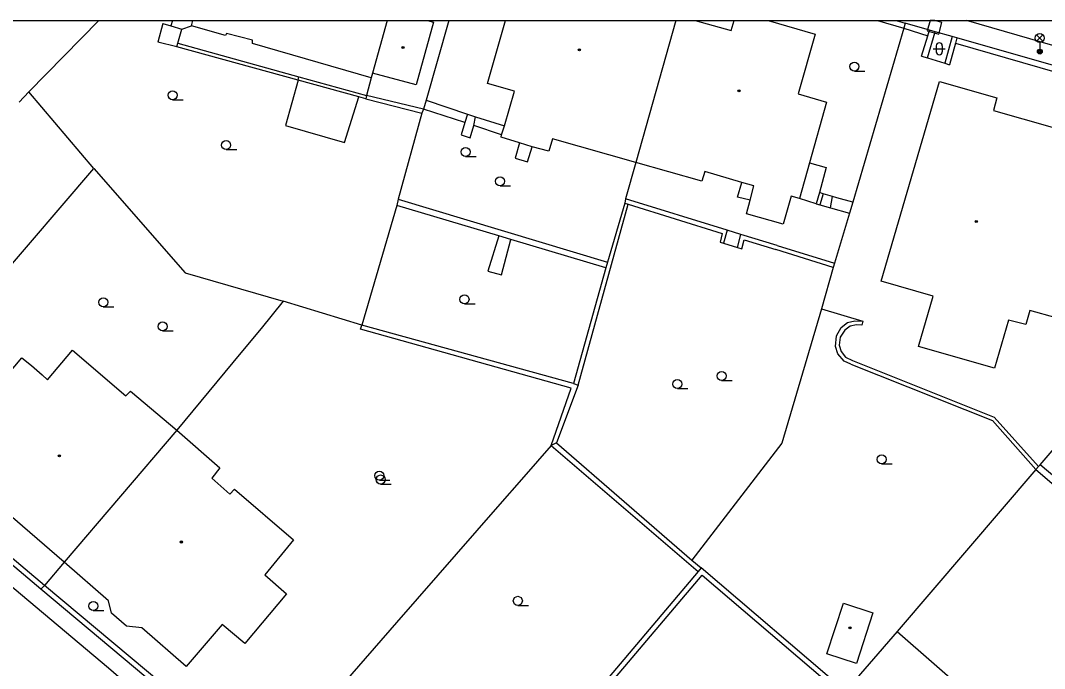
# Model space of a CAD drawing. Extents: x -600309 to -598967, y -1161267 to -1160292.
# Drawn here: x -599601 to -599515.9, y -1160346.1 to -1160292.3 of the extents above; entities that cross this region are included whole.
import ezdxf

# ---------------------------------------------------------------- set-up
doc = ezdxf.new("R2010")
doc.units = 0
for name, color, linetype in [('Level 10', 7, 'Continuous'), ('Level 11', 7, 'Continuous'), ('Level 33', 7, 'Continuous'), ('Level 36', 7, 'Continuous'), ('Level 39', 7, 'Continuous'), ('Level 5', 7, 'Continuous'), ('Level 51', 7, 'Continuous'), ('Level 52', 7, 'Continuous'), ('Level 7', 7, 'Continuous'), ('Level 8', 7, 'Continuous'), ('Vrstva 26', 7, 'Continuous'), ('Vrstva 63', 7, 'Continuous')]:
    doc.layers.add(name, color=color, linetype=linetype)

msp = doc.modelspace()

# ---------------------------------------------------------------- linework, layer by layer
at = {"layer": 'Level 10'}
msp.add_line((-599504.88, -1160297.45), (-599522.4337, -1160292.3474), dxfattribs=at)
msp.add_lwpolyline([(-599618.2199, -1160325.36), (-599605.71, -1160335.98), (-599593.6599, -1160346.07), (-599586.6, -1160352.17), (-599521.57, -1160406.95)], dxfattribs=at)
at = {"layer": 'Level 11'}
msp.add_line((-599588.3645, -1160292.3474), (-599588.5, -1160292.8), dxfattribs=at)
for points in [[(-599526.1599, -1160295.31), (-599525.64, -1160293.61)], [(-599525.67, -1160295.46), (-599525.02, -1160293.28)], [(-599523.62, -1160293.68), (-599524.23, -1160295.9)], [(-599523.35, -1160294.2199), (-599523.85, -1160296.02)], [(-599526.16, -1160295.31), (-599525.67, -1160295.46), (-599524.23, -1160295.9), (-599523.85, -1160296.02)], [(-599577.93, -1160297.3), (-599578.98, -1160301.06), (-599574.06, -1160302.47), (-599572.88, -1160298.69)], [(-599577.93, -1160297.3), (-599577.86, -1160297.03)], [(-599535.46, -1160304.17), (-599534.09, -1160304.55)], [(-599534.09, -1160304.55), (-599534.64, -1160306.63)], [(-599540.38, -1160307.26), (-599541.44, -1160307), (-599541.08, -1160305.78)], [(-599534.64, -1160306.63), (-599534.9, -1160307.55)], [(-599534.34, -1160306.73), (-599534.64, -1160306.63)], [(-599534.34, -1160306.73), (-599534.6, -1160307.64)], [(-599533.56, -1160306.95), (-599534.34, -1160306.73)], [(-599534.9, -1160307.55), (-599536.3, -1160307.11)], [(-599534.9, -1160307.55), (-599534.6, -1160307.64), (-599533.73, -1160307.89), (-599532.14, -1160308.35)], [(-599533.73, -1160307.89), (-599533.56, -1160306.95)], [(-599531.87, -1160307.42), (-599533.18, -1160307.07), (-599533.56, -1160306.95)]]:
    msp.add_lwpolyline(points, dxfattribs=at)
at = {"layer": 'Level 33'}
for p, q in [((-599516.605, -1160294.07), (-599516.075, -1160293.54)), ((-599516.605, -1160293.54), (-599516.075, -1160294.07)), ((-599516.34, -1160294.18), (-599516.34, -1160294.93))]:
    msp.add_line(p, q, dxfattribs=at)
for centre, radius in [((-599516.34, -1160293.805), 0.375), ((-599516.34, -1160294.93), 0.2), ((-599516.34, -1160294.93), 0.1445), ((-599516.34, -1160294.93), 0.0876)]:
    msp.add_circle(centre, radius, dxfattribs=at)
at = {"layer": 'Level 36'}
for p, q in [((-599525.186, -1160294.696), (-599524.186, -1160294.696)), ((-599524.936, -1160294.446), (-599524.936, -1160294.946)), ((-599524.436, -1160294.446), (-599524.436, -1160294.946)), ((-599531.73, -1160296.545), (-599530.855, -1160296.545)), ((-599588.35, -1160298.925), (-599587.475, -1160298.925)), ((-599583.9, -1160303.065), (-599583.025, -1160303.065)), ((-599564.02, -1160303.635), (-599563.145, -1160303.635)), ((-599561.1599, -1160306.065), (-599560.2849, -1160306.065)), ((-599594.1, -1160316.105), (-599593.225, -1160316.105)), ((-599564.11, -1160315.865), (-599563.235, -1160315.865)), ((-599589.18, -1160318.115), (-599588.305, -1160318.115)), ((-599546.43, -1160322.895), (-599545.555, -1160322.895)), ((-599542.76, -1160322.225), (-599541.885, -1160322.225)), ((-599529.4699, -1160329.145), (-599528.5949, -1160329.145)), ((-599571.18, -1160330.495), (-599570.305, -1160330.495)), ((-599571.07, -1160330.815), (-599570.195, -1160330.815)), ((-599594.93, -1160341.315), (-599594.055, -1160341.315)), ((-599559.68, -1160340.885), (-599558.805, -1160340.885))]:
    msp.add_line(p, q, dxfattribs=at)
for centre in [(-599531.7301, -1160296.1699), (-599588.3501, -1160298.5499), (-599583.9001, -1160302.6899), (-599564.0201, -1160303.2599), (-599561.16, -1160305.6899), (-599564.1101, -1160315.4899), (-599594.1001, -1160315.7299), (-599589.1801, -1160317.7399), (-599542.7601, -1160321.8499), (-599546.4301, -1160322.5199), (-599529.47, -1160328.7699), (-599571.1801, -1160330.1199), (-599571.0701, -1160330.4399), (-599594.9301, -1160340.9399), (-599559.6801, -1160340.5099)]:
    msp.add_circle(centre, 0.375, dxfattribs=at)
for centre, start, end in [((-599524.6857, -1160294.4463), 0, 180), ((-599524.6857, -1160294.9463), 180, 0)]:
    msp.add_arc(centre, 0.25, start, end, dxfattribs=at)
at = {"layer": 'Level 39'}
for centre, radius in [((-599569.21, -1160294.59), 0.09), ((-599569.21, -1160294.59), 0.0398), ((-599554.57, -1160294.78), 0.09), ((-599554.57, -1160294.78), 0.0398), ((-599541.32, -1160298.18), 0.09), ((-599541.32, -1160298.18), 0.0398), ((-599521.61, -1160309.03), 0.09), ((-599521.61, -1160309.03), 0.0398), ((-599597.75, -1160328.48), 0.09), ((-599597.75, -1160328.48), 0.0398), ((-599587.62, -1160335.63), 0.09), ((-599587.62, -1160335.63), 0.0398), ((-599532.1, -1160342.75), 0.09), ((-599532.1, -1160342.75), 0.0398)]:
    msp.add_circle(centre, radius, dxfattribs=at)
at = {"layer": 'Level 5'}
for p, q in [((-599586.79, -1160292.78), (-599586.6604, -1160292.3474)), ((-599570.5186, -1160292.3474), (-599571.76, -1160296.73)), ((-599567.1905, -1160292.3474), (-599566.69, -1160292.49)), ((-599562.21, -1160297.57), (-599560.7133, -1160292.3474)), ((-599546.5579, -1160292.3474), (-599549.89, -1160304.14)), ((-599544.9626, -1160292.3474), (-599541.98, -1160293.19)), ((-599541.98, -1160293.19), (-599541.7272, -1160292.3474)), ((-599538.905, -1160292.3474), (-599534.99, -1160293.49))]:
    msp.add_line(p, q, dxfattribs=at)
for points in [[(-599583.96, -1160293.59), (-599586.79, -1160292.78)], [(-599566.69, -1160292.49), (-599568.13, -1160297.7)], [(-599583.86, -1160293.42), (-599583.96, -1160293.59)], [(-599581.7199, -1160293.9699), (-599583.86, -1160293.42)], [(-599581.7199, -1160294.26), (-599581.7199, -1160293.9699)], [(-599534.99, -1160293.49), (-599536.39, -1160298.43)], [(-599571.87, -1160297.11), (-599581.7199, -1160294.26)], [(-599571.76, -1160296.73), (-599571.87, -1160297.11)], [(-599568.13, -1160297.7), (-599571.76, -1160296.73)], [(-599529.52, -1160313.98), (-599524.6599, -1160297.42)], [(-599524.6599, -1160297.42), (-599519.92, -1160298.77)], [(-599559.95, -1160298.2), (-599562.21, -1160297.57)], [(-599560.8, -1160301.1), (-599559.95, -1160298.2)], [(-599536.39, -1160298.43), (-599534.04, -1160299.13)], [(-599534.04, -1160299.13), (-599535.46, -1160304.17)], [(-599519.92, -1160298.77), (-599520.19, -1160299.83)], [(-599520.19, -1160299.83), (-599512.88, -1160301.9)], [(-599561.03, -1160301.83), (-599560.8, -1160301.1)], [(-599561.07, -1160302.03), (-599561.03, -1160301.83)], [(-599559.53, -1160302.51), (-599561.07, -1160302.03)], [(-599558.49, -1160302.82), (-599559.53, -1160302.51)], [(-599556.8, -1160302.1599), (-599557.1, -1160303.2)], [(-599549.89, -1160304.14), (-599556.8, -1160302.1599)], [(-599557.1, -1160303.2), (-599558.49, -1160302.82)], [(-599544.39, -1160305.68), (-599549.89, -1160304.14)], [(-599535.46, -1160304.17), (-599536.3, -1160307.11)], [(-599544.15, -1160304.87), (-599544.39, -1160305.68)], [(-599541.08, -1160305.78), (-599544.15, -1160304.87)], [(-599540.09, -1160306.07), (-599541.08, -1160305.78)], [(-599540.38, -1160307.26), (-599540.09, -1160306.07)], [(-599540.68, -1160308.39), (-599540.38, -1160307.26)], [(-599536.98, -1160306.93), (-599537.64, -1160309.25)], [(-599536.3, -1160307.11), (-599536.98, -1160306.93)], [(-599537.64, -1160309.25), (-599540.68, -1160308.39)], [(-599525.2, -1160315.2199), (-599529.52, -1160313.98)], [(-599526.4, -1160319.39), (-599525.2, -1160315.2199)], [(-599517.1599, -1160316.4099), (-599517.5, -1160317.57)], [(-599514.99, -1160317.01), (-599517.1599, -1160316.4099)], [(-599518.94, -1160317.21), (-599520.11, -1160321.19)], [(-599517.5, -1160317.57), (-599518.94, -1160317.21)], [(-599520.11, -1160321.19), (-599526.4, -1160319.39)], [(-599604.1, -1160324.15), (-599600.87, -1160320.34)], [(-599600.87, -1160320.34), (-599600.05, -1160320.99)], [(-599598.73, -1160322.1599), (-599596.67, -1160319.7199)], [(-599596.67, -1160319.7199), (-599592.2199, -1160323.49)], [(-599600.05, -1160320.99), (-599599.19, -1160321.75)], [(-599599.19, -1160321.75), (-599598.73, -1160322.1599)], [(-599592.2199, -1160323.49), (-599591.84, -1160323.1)], [(-599591.84, -1160323.1), (-599588, -1160326.34)], [(-599588, -1160326.34), (-599597.35, -1160337.3)], [(-599588, -1160326.34), (-599584.43, -1160329.4699)], [(-599584.43, -1160329.4699), (-599585.1, -1160330.32)], [(-599585.1, -1160330.32), (-599583.59, -1160331.6599)], [(-599597.35, -1160337.3), (-599604.7, -1160330.9699)], [(-599583.59, -1160331.6599), (-599583.2199, -1160331.24)], [(-599583.2199, -1160331.24), (-599578.32, -1160335.46)], [(-599578.32, -1160335.46), (-599580.69, -1160338.36)], [(-599593.68, -1160340.51), (-599597.35, -1160337.3)], [(-599580.69, -1160338.36), (-599578.9, -1160339.94)], [(-599578.9, -1160339.94), (-599582.36, -1160344.04)], [(-599593.43, -1160341.52), (-599593.68, -1160340.51)], [(-599592.18, -1160342.6), (-599593.43, -1160341.52)], [(-599584.2199, -1160342.46), (-599587.21, -1160345.95)], [(-599582.36, -1160344.04), (-599584.2199, -1160342.46)], [(-599590.9099, -1160342.75), (-599592.18, -1160342.6)], [(-599587.21, -1160345.95), (-599590.9099, -1160342.75)]]:
    msp.add_lwpolyline(points, dxfattribs=at)
at = {"layer": 'Level 51'}
msp.add_line((-599600.28, -1160298.26), (-599594.4778, -1160292.3474), dxfattribs=at)
for points in [[(-599589.1599, -1160292.61), (-599589.56, -1160294.1599)], [(-599589.1599, -1160292.61), (-599588.5, -1160292.8), (-599587.59, -1160293.07)], [(-599587.9099, -1160294.24), (-599587.59, -1160293.07)], [(-599587.59, -1160293.07), (-599586.79, -1160292.78)], [(-599587.99, -1160294.54), (-599589.56, -1160294.1599)], [(-599587.99, -1160294.54), (-599587.9099, -1160294.24)], [(-599572.29, -1160298.85), (-599572.88, -1160298.69), (-599577.93, -1160297.3), (-599587.99, -1160294.54)], [(-599587.91, -1160294.24), (-599577.86, -1160297.03), (-599572.25, -1160298.58)], [(-599571.87, -1160297.11), (-599572.25, -1160298.58)], [(-599601.08, -1160299.13), (-599600.28, -1160298.26)], [(-599594.89, -1160304.62), (-599600.28, -1160298.26)], [(-599572.25, -1160298.58), (-599572.29, -1160298.85)], [(-599572.29, -1160298.85), (-599567.64, -1160300.05)], [(-599567.51, -1160299.71), (-599572.25, -1160298.58)], [(-599567.3, -1160298.95), (-599567.51, -1160299.71)], [(-599567.3, -1160298.95), (-599563.86, -1160300.12)], [(-599567.51, -1160299.71), (-599567.64, -1160300.05)], [(-599564.09, -1160300.81), (-599567.51, -1160299.71)], [(-599567.64, -1160300.05), (-599569.63, -1160307.17)], [(-599564.09, -1160300.81), (-599564.39, -1160301.85)], [(-599563.86, -1160300.12), (-599564.09, -1160300.81)], [(-599563.86, -1160300.12), (-599563.19, -1160300.33)], [(-599563.34, -1160301.07), (-599563.19, -1160300.33)], [(-599563.19, -1160300.33), (-599560.8, -1160301.1)], [(-599563.65, -1160302.09), (-599563.34, -1160301.07)], [(-599561.03, -1160301.83), (-599563.34, -1160301.07)], [(-599564.39, -1160301.85), (-599563.65, -1160302.09)], [(-599559.53, -1160302.51), (-599559.89, -1160303.78)], [(-599558.87, -1160304.09), (-599558.49, -1160302.82)], [(-599559.89, -1160303.78), (-599558.87, -1160304.09)], [(-599549.89, -1160304.14), (-599550.73, -1160307.14)], [(-599602.96, -1160314.04), (-599594.89, -1160304.62)], [(-599594.89, -1160304.62), (-599587.29, -1160313.29)], [(-599569.63, -1160307.17), (-599569.74, -1160307.69)], [(-599569.63, -1160307.17), (-599552.23, -1160312.39)], [(-599554.68, -1160322.61), (-599550.52, -1160307.6)], [(-599550.8, -1160307.5), (-599552.23, -1160312.39)], [(-599550.73, -1160307.14), (-599550.8, -1160307.5)], [(-599550.8, -1160307.5), (-599550.52, -1160307.6)], [(-599542.31, -1160309.75), (-599550.73, -1160307.14)], [(-599550.52, -1160307.6), (-599542.71, -1160310.02)], [(-599569.74, -1160307.69), (-599572.64, -1160317.62)], [(-599561.27, -1160310.2199), (-599569.74, -1160307.69)], [(-599532.14, -1160308.35), (-599533.38, -1160312.5)], [(-599542.71, -1160310.02), (-599542.89, -1160310.73)], [(-599542.31, -1160309.75), (-599542.61, -1160310.83)], [(-599541.17, -1160310.11), (-599542.31, -1160309.75)], [(-599541.45, -1160311.19), (-599541.17, -1160310.11)], [(-599538.15, -1160311.01), (-599541.17, -1160310.11)], [(-599561.27, -1160310.2199), (-599562.1599, -1160313.14)], [(-599560.27, -1160310.53), (-599561.27, -1160310.2199)], [(-599561.05, -1160313.45), (-599560.27, -1160310.53)], [(-599552.36, -1160312.88), (-599560.27, -1160310.53)], [(-599542.89, -1160310.73), (-599542.61, -1160310.83)], [(-599542.61, -1160310.83), (-599541.45, -1160311.19)], [(-599541.08, -1160311.31), (-599540.88, -1160310.55)], [(-599540.88, -1160310.55), (-599538.27, -1160311.36)], [(-599538.15, -1160311.01), (-599533.38, -1160312.5)], [(-599541.45, -1160311.19), (-599541.08, -1160311.31)], [(-599533.49, -1160312.85), (-599538.27, -1160311.36)], [(-599552.23, -1160312.39), (-599552.36, -1160312.88)], [(-599533.38, -1160312.5), (-599533.49, -1160312.85)], [(-599587.29, -1160313.29), (-599579.1599, -1160315.65)], [(-599562.1599, -1160313.14), (-599561.05, -1160313.45)], [(-599552.36, -1160312.88), (-599555.07, -1160322.46)], [(-599533.49, -1160312.85), (-599534.4699, -1160316.29)], [(-599579.1599, -1160315.65), (-599581, -1160317.92)], [(-599572.64, -1160317.62), (-599579.1599, -1160315.65)], [(-599534.4699, -1160316.29), (-599537.77, -1160327.42)], [(-599534.4699, -1160316.29), (-599531.02, -1160317.29)], [(-599572.74, -1160317.96), (-599572.64, -1160317.62)], [(-599555.07, -1160322.46), (-599572.64, -1160317.62)], [(-599533.23, -1160318.51), (-599532.82, -1160317.82)], [(-599532.82, -1160317.82), (-599532.3, -1160317.42)], [(-599532.09, -1160317.7199), (-599532.54, -1160318.04)], [(-599532.3, -1160317.42), (-599531.71, -1160317.26)], [(-599531.55, -1160317.6), (-599532.09, -1160317.7199)], [(-599531.71, -1160317.26), (-599531.02, -1160317.29)], [(-599531.11, -1160317.64), (-599531.55, -1160317.6)], [(-599531.02, -1160317.29), (-599531.11, -1160317.64)], [(-599581, -1160317.92), (-599582.68, -1160319.93)], [(-599555.26, -1160322.85), (-599572.74, -1160317.96)], [(-599533.31, -1160319.39), (-599533.23, -1160318.51)], [(-599532.9099, -1160318.64), (-599532.99, -1160319.3)], [(-599532.54, -1160318.04), (-599532.9099, -1160318.64)], [(-599533.1, -1160320.02), (-599533.31, -1160319.39)], [(-599532.99, -1160319.3), (-599532.83, -1160319.82)], [(-599582.68, -1160319.93), (-599588, -1160326.34)], [(-599532.59, -1160320.61), (-599533.1, -1160320.02)], [(-599532.83, -1160319.82), (-599532.46, -1160320.28)], [(-599532.46, -1160320.28), (-599531.88, -1160320.57)], [(-599532.03, -1160320.88), (-599532.59, -1160320.61)], [(-599532.03, -1160320.88), (-599520.28, -1160325.54)], [(-599531.88, -1160320.57), (-599520.14, -1160325.26)], [(-599556.92, -1160327.61), (-599555.26, -1160322.85)], [(-599554.68, -1160322.61), (-599556.48, -1160327.4099)], [(-599555.07, -1160322.46), (-599554.68, -1160322.61)], [(-599520.14, -1160325.26), (-599516.46, -1160329.37)], [(-599520.28, -1160325.54), (-599516.6599, -1160329.61)], [(-599556.92, -1160327.61), (-599559.19, -1160330.2199)], [(-599556.48, -1160327.4099), (-599556.92, -1160327.61)], [(-599556.92, -1160327.61), (-599544.7, -1160338.08)], [(-599556.48, -1160327.4099), (-599545.2199, -1160337.13)], [(-599537.77, -1160327.42), (-599545.2199, -1160337.13)], [(-599516.6599, -1160329.61), (-599528.17, -1160343.05)], [(-599516.46, -1160329.37), (-599516.6599, -1160329.61)], [(-599516.6599, -1160329.61), (-599500.03, -1160343.82)], [(-599516.32, -1160329.2199), (-599516.46, -1160329.37)], [(-599559.19, -1160330.2199), (-599561.36, -1160332.7)], [(-599561.36, -1160332.7), (-599569.75, -1160342.32)], [(-599545.2199, -1160337.13), (-599544.45, -1160337.78)], [(-599544.7, -1160338.08), (-599552.54, -1160347.33)], [(-599544.45, -1160337.78), (-599544.7, -1160338.08)], [(-599532.48, -1160348), (-599544.45, -1160337.78)], [(-599552.19, -1160347.6), (-599544.38, -1160338.38)], [(-599544.38, -1160338.38), (-599533.03, -1160348.05)], [(-599528.17, -1160343.05), (-599532.48, -1160348)], [(-599528.17, -1160343.05), (-599511.94, -1160357.24)]]:
    msp.add_lwpolyline(points, dxfattribs=at)
at = {"layer": 'Level 52'}
for points in [[(-599516.32, -1160329.2199), (-599514.35, -1160326.94)], [(-599513.89, -1160331.25), (-599516.32, -1160329.2199)], [(-599534.01, -1160344.92), (-599532.64, -1160340.71)], [(-599532.64, -1160340.71), (-599530.2, -1160341.51)], [(-599530.2, -1160341.51), (-599531.57, -1160345.71)], [(-599531.57, -1160345.71), (-599534.01, -1160344.92)]]:
    msp.add_lwpolyline(points, dxfattribs=at)
at = {"layer": 'Level 7'}
for p, q in [((-599565.4007, -1160292.3474), (-599567.3, -1160298.95)), ((-599529.8199, -1160292.3474), (-599527.64, -1160292.99)), ((-599528.2523, -1160292.3474), (-599527.52, -1160292.56))]:
    msp.add_line(p, q, dxfattribs=at)
for points in [[(-599527.64, -1160292.99), (-599531.87, -1160307.42)], [(-599527.52, -1160292.56), (-599527.64, -1160292.99)], [(-599527.64, -1160292.99), (-599525.64, -1160293.61)], [(-599525.5, -1160293.14), (-599527.52, -1160292.56)], [(-599525.64, -1160293.61), (-599525.5, -1160293.14)], [(-599523.23, -1160293.79), (-599523.35, -1160294.2199)], [(-599505.14, -1160298.96), (-599523.23, -1160293.79)], [(-599523.35, -1160294.2199), (-599505.21, -1160299.46)], [(-599531.87, -1160307.42), (-599532.14, -1160308.35)], [(-599599.29, -1160339.53), (-599614.1, -1160327.04)], [(-599598.99, -1160339.24), (-599613.81, -1160326.7199)], [(-599597.35, -1160337.3), (-599598.99, -1160339.24)], [(-599598.99, -1160339.24), (-599599.29, -1160339.53)], [(-599580.82, -1160355), (-599599.29, -1160339.53)], [(-599580.53, -1160354.68), (-599598.99, -1160339.24)], [(-599569.75, -1160342.32), (-599580.53, -1160354.68)]]:
    msp.add_lwpolyline(points, dxfattribs=at)
at = {"layer": 'Level 8'}
msp.add_lwpolyline([(-599523.23, -1160293.79), (-599523.62, -1160293.68), (-599525.02, -1160293.28), (-599525.5, -1160293.14)], dxfattribs=at)
at = {"layer": 'Vrstva 26'}
msp.add_lwpolyline([(-599525.0553, -1160292.3474), (-599525.4547, -1160292.3474), (-599525.6972, -1160293.2051), (-599524.7349, -1160293.4772), (-599524.4628, -1160292.5149)], close=True, dxfattribs=at)
at = {"layer": 'Vrstva 63'}
msp.add_lwpolyline([(-600308.541, -1160292.3474), (-598967.1085, -1160292.3474), (-598967.1085, -1161267.0314), (-600308.541, -1161267.0314)], close=True, dxfattribs=at)

doc.saveas('drawing.dxf')
